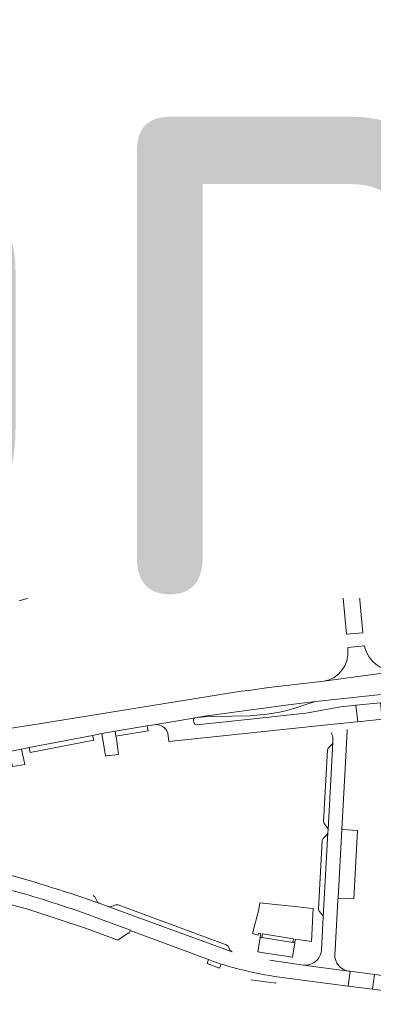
# Model space of a CAD drawing. Header units: metres. Extents: x 166325 to 190320, y 381923 to 404576.
# Tile 291 of 656: x 173797 to 173926, y 387155 to 387516. Entities that reach past the tile are written whole.
import ezdxf

# ---------------------------------------------------------------- set-up
doc = ezdxf.new("R2010")
doc.units = ezdxf.units.M
for name, color, linetype, lineweight in [('B-WE-OG-WATER_MEER-GV', 8, 'Continuous', 18), ('B-WE-VH-VERHARDING_ASFALT-GV', 8, 'Continuous', 18), ('B-WE-VH-VERHARDING_BETONSTRAATSTEEN-GV', 8, 'Continuous', 18), ('B-WE-VH-VERHARDING_GESLOTEN-GV', 8, 'Continuous', 18), ('B-WE-VH-VERHARDING_HALFVERHARDING-GV', 8, 'Continuous', 18), ('B-WE-VH-VERHARDING_STRAATBAKSTEEN-GV', 8, 'Continuous', 18), ('X-XX-AL-TEKENBLAD-T50', 4, 'Continuous', 50)]:
    doc.layers.add(name, color=color, linetype=linetype, lineweight=lineweight)
doc.styles.add('NLCS-ISO-M500-T50', font='NLCS-ISO.ttf', dxfattribs={"height": 2.5})

msp = doc.modelspace()

# ---------------------------------------------------------------- linework, layer by layer
at = {"layer": 'B-WE-OG-WATER_MEER-GV'}
msp.add_lwpolyline([(173857.235, 387470.582, 1), (173846.351, 387470.582)], format="xyb", dxfattribs=at)
at = {"layer": 'B-WE-VH-VERHARDING_ASFALT-GV', "flags": 128}
for points in [[(173768.86, 387419.546), (173774.292, 387418.645), (173779.656, 387417.401), (173779.746, 387417.27), (173779.665, 387416.97), (173779.448, 387416.862), (173779.061, 387414.817), (173780.06, 387414.674), (173784.195, 387413.686), (173789.047, 387412.391), (173793.811, 387410.803), (173799.57, 387408.582), (173800.763, 387408.117)], [(173805.698, 387408.766), (173807.725, 387413.606), (173799.586, 387417.014), (173799.39, 387416.607), (173795.662, 387418.076), (173790.471, 387420.122)], [(173800.227, 387419.195), (173799.248, 387417.195), (173799.586, 387417.014), (173807.725, 387413.606), (173815.146, 387410.499)], [(173811.4, 387414.059), (173800.227, 387419.195)], [(173816.053, 387410.113), (173815.146, 387410.499), (173807.725, 387413.606), (173805.698, 387408.766)], [(173922.503, 387397.03), (173927.417, 387398.624), (173936.503, 387402.115), (173948.375, 387406.678), (173956.551, 387409.466), (173963.614, 387411.725)], [(173832.47, 387399.53), (173841.879, 387397.351), (173842.323, 387397.248), (173842.452, 387397.771), (173853.89, 387395.253), (173856.431, 387399.024), (173847.417, 387400.97), (173840.998, 387402.381)], [(173856.431, 387399.024), (173853.89, 387395.253)], [(173859.115, 387398.444), (173856.431, 387399.024)], [(173861.084, 387393.945), (173861.476, 387393.288)], [(173861.906, 387392.065), (173861.476, 387393.288), (173861.084, 387393.945)], [(173862.048, 387384.314), (173861.191, 387382.17), (173860.242, 387380.433), (173858.96, 387378.377), (173858.797, 387378.097), (173874.908, 387384.272), (173894.785, 387391.754), (173895.92, 387392.045), (173897.25, 387392.187), (173902.233, 387392.73)], [(173880.235, 387389.483), (173863.373, 387383.088)], [(173850.457, 387375.537), (173858.777, 387378.724), (173858.96, 387378.377), (173860.242, 387380.433), (173861.191, 387382.17), (173862.048, 387384.314)], [(173854.86, 387381.398), (173745.018, 387337.235), (173714.593, 387325.006), (173701.552, 387319.784)], [(173701.05, 387315.391), (173705.569, 387317.191), (173709.782, 387318.799), (173715.746, 387321.276), (173722.051, 387323.784), (173743.905, 387332.64), (173850.457, 387375.537)], [(173831.488, 387255.331), (173843.195, 387257.259), (173845.625, 387257.677), (173854.371, 387259.135), (173860.757, 387260.184), (173864.19, 387260.787), (173894.78, 387264.987), (173904.695, 387266.115), (173940.179, 387269.995), (173963.506, 387272.363), (173970.704, 387272.985), (173981.953, 387273.974), (174020.925, 387277.356), (174020.512, 387283.115), (173962.066, 387277.99), (173956.649, 387277.313), (173953.137, 387276.657), (173941.541, 387273.712), (173939.993, 387273.387), (173935.527, 387272.898)], [(173947.748, 387280.456), (173937.668, 387277.741), (173935.586, 387277.363), (173933.71, 387277.185), (173907.762, 387273.541), (173887.649, 387271.242), (173880.163, 387270.234), (173877.495, 387269.875), (173800.664, 387257.467), (173778.245, 387254.077), (173780.09, 387245.211), (173792.835, 387247.855), (173797.268, 387248.774), (173800.094, 387249.361), (173823.227, 387253.777), (173826.589, 387254.504), (173831.488, 387255.331)]]:
    msp.add_lwpolyline(points, dxfattribs=at)
at = {"layer": 'B-WE-VH-VERHARDING_ASFALT-GV'}
for points in [[(173800.763, 387408.117, 0.1470505), (173803.573, 387408.263)], [(173805.698, 387408.766, -0.0940457), (173807.654, 387408.444)], [(173840.998, 387402.381, -0.0456352), (173816.053, 387410.113)], [(173825.436, 387401.661, 0.0101993), (173832.47, 387399.53)], [(173856.431, 387399.024, -0.0915014), (173861.084, 387393.945)], [(173874.948, 387395.918, -0.0377254), (173859.115, 387398.444)], [(173853.89, 387395.253, -0.3156199), (173858.758, 387388.485)], [(173861.476, 387393.288, -0.6208195), (173862.578, 387394.696)], [(173862.578, 387394.696, 0.0425329), (173879.849, 387392.612)], [(173890.43, 387395.589, -0.0294476), (173874.948, 387395.918)], [(173862.048, 387384.314, 0.153746), (173861.906, 387392.065)], [(173879.849, 387392.612, -0.8242985), (173880.235, 387389.483)], [(173858.758, 387388.485, -0.3368208), (173854.86, 387381.398)], [(173863.373, 387383.088, -0.6354594), (173862.048, 387384.314)]]:
    msp.add_lwpolyline(points, format="xyb", dxfattribs=at)
at = {"layer": 'B-WE-VH-VERHARDING_BETONSTRAATSTEEN-GV', "flags": 128}
for points in [[(173812.261, 387523.138), (173812.263, 387514.398), (173833.887, 387514.32), (173833.852, 387499.793), (173834.852, 387499.772), (173834.875, 387509.302), (173840.272, 387509.289), (173840.28, 387512.872), (173838.341, 387512.877), (173836.889, 387512.882), (173834.562, 387512.891), (173834.61, 387517.103)], [(173865.71, 387524.37), (173865.749, 387521.756), (173866.143, 387521.752), (173866.136, 387520.792), (173866.065, 387507.741), (173866.046, 387507.528), (173868.476, 387507.492), (173868.478, 387507.737), (173868.586, 387520.754), (173868.586, 387520.806)], [(173840.287, 387520.934), (173840.28, 387512.872), (173840.272, 387509.289), (173840.263, 387499.658), (173845.811, 387499.642), (173846.619, 387499.669), (173846.615, 387507.806), (173846.667, 387520.758)], [(173870.429, 387520.824), (173870.428, 387520.725), (173870.37, 387507.722), (173870.325, 387507.472), (173872.744, 387507.439), (173872.773, 387507.724), (173872.82, 387520.688), (173872.818, 387521.715), (173872.998, 387521.731), (173873.019, 387521.945)], [(173930.171, 387459.218), (173927.517, 387452.445), (173926.944, 387451.538), (173926.406, 387450.977), (173925.544, 387450.379), (173924.578, 387449.994), (173923.089, 387449.693), (173914.1, 387448.209), (173905.069, 387447.014), (173896.702, 387446.202), (173895.643, 387446.099), (173893.85, 387445.993), (173890.975, 387445.824), (173887.705, 387445.631), (173881.554, 387445.401)], [(173796.755, 387452.617), (173796.213, 387453.172), (173791.828, 387448.973), (173795.14, 387445.573), (173807.426, 387432.94), (173808.152, 387432.206)], [(173812.522, 387436.452), (173811.825, 387437.167), (173796.755, 387452.617)], [(173860.746, 387445.823), (173859.079, 387445.937), (173855.546, 387446.178), (173854.037, 387446.281)], [(173825.352, 387441.239), (173822.576, 387439.555), (173818.162, 387436.701), (173808.251, 387427.097), (173803.265, 387420.27)], [(173852.181, 387441.409), (173853.751, 387441.306), (173855.288, 387441.204), (173856.463, 387441.127), (173858.435, 387441.002), (173863.977, 387440.651)], [(173863.977, 387440.651), (173858.435, 387441.002), (173856.463, 387441.127), (173856.776, 387440.91), (173856.881, 387440.654), (173856.551, 387436.637)], [(173881.565, 387440.439), (173886.071, 387440.566), (173891.195, 387440.807), (173894.2, 387441.025), (173895.979, 387441.154), (173897.275, 387441.248), (173897.445, 387441.26), (173905.483, 387442.068)], [(173890.885, 387440.598), (173891.195, 387440.807), (173886.071, 387440.566), (173881.565, 387440.439)], [(173891.025, 387436.337), (173890.821, 387440.299), (173890.885, 387440.598)], [(173905.483, 387442.068), (173897.445, 387441.26), (173897.741, 387441.069), (173897.842, 387440.807), (173898.162, 387436.793)], [(173808.251, 387427.097), (173818.162, 387436.701)], [(173823.598, 387434.331), (173824.484, 387434.874), (173827.872, 387436.95), (173830.873, 387438.657)], [(173800.227, 387419.195), (173811.4, 387414.059), (173810.728, 387415.742), (173810.218, 387417.689), (173810.099, 387419.556), (173810.336, 387420.836)], [(173847.521, 387373.807), (173796.807, 387353.404)], [(173800.091, 387352.708), (173845.606, 387371.002)], [(173976.955, 387354.834), (173976.681, 387354.737), (173919.864, 387333.978), (173919.57, 387333.873)], [(173921.886, 387328.235), (173924.174, 387329.087)], [(173912.948, 387323.674), (173916.045, 387290.725), (173922.007, 387291.279), (173919.012, 387323.082)], [(173922.557, 387286.532), (173916.444, 387285.953), (173916.527, 387284.966)], [(173922.744, 387285.776), (173922.557, 387286.532)], [(173907.762, 387273.541), (173933.71, 387277.185)], [(173748.309, 387209.577), (173787.654, 387198.57), (173798.264, 387195.792)], [(173798.264, 387195.792), (173787.654, 387198.57), (173787.431, 387197.7), (173789.629, 387192.931), (173799.975, 387190.086), (173820.253, 387183.341), (173832.508, 387178.829), (173836.419, 387181.513), (173836.534, 387181.468), (173836.662, 387181.418), (173836.959, 387182.216), (173837.023, 387182.373), (173837.087, 387182.5), (173826.091, 387186.575)], [(173825.594, 387192.424), (173825.084, 387192.828), (173824.07, 387194.681), (173823.479, 387195.157)], [(173829.138, 387191.11), (173825.594, 387192.424)], [(173874.295, 387174.604), (173829.138, 387191.11)], [(173826.091, 387186.575), (173837.087, 387182.5), (173837.023, 387182.373), (173865.548, 387171.783), (173867.424, 387171.086)], [(173867.424, 387171.086), (173865.548, 387171.783), (173865.045, 387170.398), (173869.576, 387168.638), (173870.278, 387170.145)], [(173893.393, 387165.124), (173916.61, 387162.078), (173917.36, 387167.506), (173916.829, 387167.578), (173900.293, 387169.713), (173887.948, 387171.518)], [(173881.068, 387164.365), (173890.153, 387163.1), (173890.226, 387163.357)]]:
    msp.add_lwpolyline(points, dxfattribs=at)
for points in [[(173840.143, 387526.576), (173833.548, 387526.604), (173830.026, 387526.581), (173829.99, 387522.093), (173828.012, 387522.101), (173828.008, 387526.582), (173827.564, 387526.582), (173827.56, 387517.472), (173832.5, 387517.458), (173832.536, 387521.439), (173833.029, 387521.968), (173834.124, 387521.953), (173834.63, 387521.431), (173834.614, 387517.451), (173834.61, 387517.103), (173834.562, 387512.891), (173836.889, 387512.882), (173838.341, 387512.877), (173840.28, 387512.872), (173840.287, 387520.934), (173841.147, 387522.837), (173841.183, 387526.572)], [(173840.272, 387509.289), (173834.875, 387509.302), (173834.852, 387499.772), (173837.211, 387499.722), (173840.263, 387499.658)], [(173836.911, 387511.346), (173836.895, 387510.346), (173835.647, 387510.366), (173835.663, 387511.366)], [(173807.628, 387448.235), (173806.281, 387449.671), (173801.124, 387454.937), (173800.154, 387455.977), (173796.755, 387452.617), (173811.825, 387437.167), (173815.247, 387440.454), (173814.273, 387441.448)], [(173795.14, 387445.573), (173791.704, 387442.291), (173804.055, 387429.671), (173806.007, 387431.528), (173807.426, 387432.94)], [(173796.008, 387418.932), (173795.662, 387418.076), (173799.39, 387416.607), (173799.586, 387417.014), (173799.248, 387417.195)], [(173976.681, 387354.737), (173975.61, 387357.7), (173918.774, 387336.959), (173919.864, 387333.978)], [(173896.757, 387263.559), (173901.486, 387265.232), (173904.695, 387266.115), (173894.78, 387264.987), (173864.19, 387260.787), (173860.757, 387260.184), (173864.007, 387260.522), (173867.235, 387260.672), (173880.809, 387260.873), (173886.954, 387261.554), (173890.956, 387262.12), (173893.361, 387262.606)], [(173928.426, 387265.726), (173919.474, 387264.78), (173920.2, 387258.756), (173929.031, 387259.686)], [(173843.528, 387255.401), (173843.195, 387257.259), (173831.488, 387255.331), (173831.779, 387253.463)], [(173823.634, 387251.991), (173823.227, 387253.777), (173800.094, 387249.361), (173800.456, 387247.5)], [(173832.364, 387249.678), (173831.921, 387252.542), (173831.779, 387253.463), (173831.488, 387255.331), (173826.589, 387254.504), (173827.485, 387249.203), (173827.953, 387246.27), (173828.215, 387246.298), (173832.739, 387246.77)], [(173911.025, 387251.228), (173910.783, 387250.508), (173909.327, 387249.078), (173909.018, 387248.372), (173907.59, 387222.256), (173907.803, 387221.514), (173909.105, 387219.901), (173909.285, 387219.212)], [(173798.057, 387244.836), (173797.268, 387248.774), (173792.835, 387247.855), (173793.603, 387244.1), (173794.01, 387242.358), (173794.691, 387242.475), (173798.424, 387243.094)], [(173909.223, 387218.212), (173908.979, 387217.53), (173907.52, 387216.071), (173907.157, 387215.366), (173905.845, 387190.257), (173906.072, 387189.509), (173907.374, 387187.903), (173907.541, 387187.238)], [(173920.05, 387218.986), (173914.586, 387219.318), (173914.296, 387219.338), (173912.94, 387194.265), (173913.233, 387194.249), (173918.678, 387193.93)], [(173829.823, 387191.074), (173829.138, 387191.11), (173874.295, 387174.604), (173873.68, 387175.007), (173872.601, 387176.761), (173872.009, 387177.223), (173832.577, 387191.81), (173831.788, 387191.812)], [(173897.087, 387177.932), (173896.461, 387178.029), (173885.076, 387179.8), (173884.455, 387179.896), (173883.645, 387174.652), (173885.688, 387174.191), (173896.305, 387172.619)], [(173926.196, 387166.31), (173917.36, 387167.506), (173916.61, 387162.078), (173925.506, 387160.912)]]:
    msp.add_lwpolyline(points, close=True, dxfattribs=at)
at = {"layer": 'B-WE-VH-VERHARDING_BETONSTRAATSTEEN-GV'}
for points in [[(173920.907, 387522.674, -0.117037), (173927.917, 387507.693)], [(173839.62, 387446.055, 0.1319195), (173825.352, 387441.239)], [(173854.037, 387446.281, 0.0459187), (173839.62, 387446.055)], [(173864.529, 387445.614, -0.004321), (173860.746, 387445.823)], [(173881.554, 387445.401, -0.0180332), (173864.529, 387445.614)], [(173928.142, 387445.696, -0.0221264), (173905.483, 387442.068)], [(173830.873, 387438.657, -0.0998876), (173839.603, 387441.039)], [(173839.603, 387441.039, -0.0446846), (173852.181, 387441.409)], [(173881.565, 387440.439, -0.0195111), (173863.977, 387440.651)], [(173810.336, 387420.836, -0.1088469), (173815.941, 387428.764)], [(173919.57, 387333.873, 0.3410778), (173912.948, 387323.674)], [(173924.174, 387329.087, -0.4271204), (173930.56, 387326.077)], [(173919.012, 387323.082, -0.328723), (173921.886, 387328.235)], [(173933.71, 387277.185, -0.3277319), (173922.744, 387285.776)], [(173916.527, 387284.966, -0.3862447), (173907.762, 387273.541)], [(173791.502, 387203.163, -0.0156645), (173825.594, 387192.424)], [(173798.264, 387195.792, -0.0187922), (173826.091, 387186.575)], [(173870.278, 387170.145, -0.0066298), (173867.424, 387171.086)], [(173870.278, 387170.145, 0.0179402), (173878.997, 387167.721)], [(173893.393, 387165.124, -0.0289758), (173878.997, 387167.721)]]:
    msp.add_lwpolyline(points, format="xyb", dxfattribs=at)
at = {"layer": 'B-WE-VH-VERHARDING_GESLOTEN-GV', "flags": 128}
msp.add_lwpolyline([(173928.828, 387348.036), (173907.097, 387340.084), (173892.508, 387334.652), (173888.928, 387333.318), (173888.818, 387333.539), (173886.236, 387332.617), (173870.153, 387326.688), (173865.141, 387324.808), (173856.814, 387321.733), (173846.044, 387317.797), (173843.458, 387316.831), (173843.927, 387315.682), (173847.075, 387316.843), (173852.801, 387319.208), (173862.384, 387322.797), (173881.355, 387329.705), (173886.926, 387331.761), (173893.899, 387334.346), (173910.872, 387340.61), (173921.899, 387344.696), (173925.879, 387346.127)], dxfattribs=at)
at = {"layer": 'B-WE-VH-VERHARDING_HALFVERHARDING-GV', "flags": 128}
for points in [[(173926.192, 387373.202), (173923.596, 387372.267), (173924.035, 387371.123), (173924.168, 387368.902), (173892.494, 387356.13), (173875.957, 387349.714), (173861.189, 387344.926), (173856.045, 387342.855), (173851.537, 387340.137), (173846.507, 387337.779), (173796.69, 387318.402), (173775.618, 387309.517)], [(173796.42, 387302.956), (173798.418, 387303.632), (173801.803, 387304.782), (173805.131, 387305.835), (173812.797, 387308.045), (173821.035, 387306.911), (173832.19, 387311.041), (173832.072, 387311.353), (173842.392, 387315.393), (173842.489, 387315.152), (173843.927, 387315.682), (173843.458, 387316.831), (173846.044, 387317.797), (173856.814, 387321.733), (173865.141, 387324.808), (173870.153, 387326.688), (173886.236, 387332.617), (173888.818, 387333.539), (173888.928, 387333.318), (173892.508, 387334.652), (173907.097, 387340.084), (173928.828, 387348.036)]]:
    msp.add_lwpolyline(points, dxfattribs=at)
at = {"layer": 'B-WE-VH-VERHARDING_STRAATBAKSTEEN-GV', "flags": 128}
for points in [[(173843.234, 387480), (173831.961, 387491.441), (173836.267, 387495.635), (173833.704, 387495.663), (173830.697, 387492.738), (173827.863, 387495.633), (173825.308, 387495.718), (173829.143, 387491.755), (173829.401, 387491.519), (173829.008, 387491.145), (173830.259, 387489.826), (173830.668, 387490.208), (173830.89, 387489.981), (173841.991, 387478.63)], [(173851.953, 387479.589), (173851.572, 387479.579), (173851.588, 387492.595), (173851.588, 387492.847), (173848.819, 387492.815), (173848.872, 387482.82), (173847.514, 387480.533), (173848.255, 387478.845), (173847.935, 387478.729), (173847.876, 387478.858)], [(173921.862, 387471.42), (173919.984, 387471.436), (173915.994, 387471.471), (173893.904, 387471.663), (173891.608, 387471.658), (173871.583, 387471.788), (173870.582, 387471.794), (173870.6, 387473.818), (173870.775, 387493.692), (173867.714, 387493.634), (173867.713, 387493.534), (173867.532, 387474.208), (173867.513, 387472.197), (173867.509, 387471.807), (173860.49, 387471.936), (173860.493, 387472.288)], [(173847.174, 387480.389), (173847.514, 387480.533), (173848.872, 387482.82)], [(173847.459, 387479.767), (173847.174, 387480.389)], [(173847.697, 387479.247), (173847.459, 387479.767)], [(173847.876, 387478.858), (173847.697, 387479.247)], [(173838.982, 387471.839), (173838.936, 387471.453), (173836.51, 387471.466), (173811.875, 387471.656), (173811.874, 387469.888), (173836.511, 387469.686), (173838.941, 387469.714), (173839.002, 387469.307)], [(173860.51, 387468.68), (173860.504, 387469.045), (173867.485, 387468.908), (173867.483, 387468.576), (173867.334, 387447.602), (173867.333, 387447.502), (173868.7, 387447.425), (173870.352, 387447.451), (173870.558, 387468.686), (173891.552, 387468.58), (173895.346, 387468.472), (173915.967, 387468.408), (173920.819, 387468.393), (173921.826, 387468.39)], [(173842.059, 387462.163), (173822.522, 387442.353), (173822.817, 387441.995), (173827.008, 387444.497), (173827.228, 387444.718), (173843.397, 387460.912)], [(173847.63, 387462.235), (173847.678, 387462.345), (173847.998, 387462.183), (173847.281, 387460.546), (173848.936, 387458.254), (173848.98, 387448.534), (173848.98, 387448.434), (173851.583, 387448.392), (173851.589, 387461.498), (173852.017, 387461.472)], [(173847.457, 387461.838), (173847.63, 387462.235)], [(173846.954, 387460.682), (173847.205, 387461.258)], [(173848.936, 387458.254), (173847.281, 387460.546), (173846.954, 387460.682)], [(173847.205, 387461.258), (173847.457, 387461.838)], [(173853.89, 387395.253), (173842.452, 387397.771), (173842.323, 387397.248), (173844.806, 387396.673), (173847.573, 387396.032)], [(173851.281, 387380.501), (173846.626, 387378.656), (173844.893, 387377.969), (173843.425, 387377.378), (173825.146, 387370.052), (173825.013, 387369.999), (173795.654, 387358.233), (173794.696, 387357.844), (173784.791, 387353.827), (173782.567, 387352.925), (173755.261, 387341.935), (173754.063, 387341.448), (173745.742, 387338.07), (173744.76, 387337.657), (173714.545, 387325.519), (173701.382, 387320.243)], [(173745.018, 387337.235), (173854.86, 387381.398)], [(173842.181, 387377.93), (173840.874, 387381.336), (173824.358, 387374.628), (173825.674, 387371.38)], [(173847.521, 387373.807), (173858.797, 387378.097), (173858.96, 387378.377), (173858.777, 387378.724), (173850.457, 387375.537), (173743.905, 387332.64), (173722.051, 387323.784), (173715.746, 387321.276)], [(173825.146, 387370.052), (173843.425, 387377.378)], [(173716.161, 387320.927), (173717.553, 387321.478), (173785.16, 387348.688), (173796.672, 387353.35), (173796.807, 387353.404), (173847.521, 387373.807)], [(173795.654, 387358.233), (173825.013, 387369.999)], [(173797.075, 387360.631), (173796.132, 387358.699)], [(173905.586, 387257.234), (173918.55, 387258.582), (173920.2, 387258.756), (173919.474, 387264.78), (173913.946, 387264.196), (173901.124, 387261.887), (173893.077, 387260.994), (173880.968, 387259.732), (173861.287, 387257.681)], [(173860.757, 387260.184), (173854.371, 387259.135), (173845.625, 387257.677)], [(173850.762, 387254.617), (173851.124, 387251.577), (173905.586, 387257.234)], [(173860.194, 387258.553), (173860.129, 387259.128)], [(173918.55, 387258.582), (173905.586, 387257.234)], [(173914.296, 387219.338), (173915.492, 387241.695), (173915.614, 387243.972), (173916.221, 387255.301), (173916.227, 387255.858)], [(173911.07, 387252.82), (173911.025, 387251.228), (173909.285, 387219.212), (173909.223, 387218.212), (173907.541, 387187.238), (173906.998, 387177.854), (173906.841, 387175.148)], [(173911.746, 387173.639), (173911.84, 387175.259), (173911.968, 387177.474), (173912.892, 387193.449), (173912.94, 387194.265), (173914.296, 387219.338)], [(173900.293, 387169.713), (173916.829, 387167.578)]]:
    msp.add_lwpolyline(points, dxfattribs=at)
for points in [[(173828.697, 387488.363), (173829.399, 387489.02), (173828.135, 387490.314), (173827.453, 387489.664), (173823.916, 387493.296), (173820.622, 387493.303), (173817.485, 387490.185), (173817.019, 387490.662), (173815.739, 387489.382), (173816.224, 387488.905), (173817.54, 387487.704), (173821.356, 387491.538), (173823.167, 387491.495), (173827.418, 387487.196)], [(173829.008, 387491.145), (173828.135, 387490.314), (173829.399, 387489.02), (173830.259, 387489.826)], [(173903.861, 387190.493), (173902.396, 387190.587), (173897.19, 387191.137), (173891.119, 387191.778), (173884.397, 387192.488), (173884.029, 387190.052), (173881.707, 387181.369), (173883.706, 387180.686), (173883.922, 387181.372), (173884.681, 387181.253), (173884.455, 387179.896), (173885.076, 387179.8), (173885.179, 387180.491), (173885.279, 387181.159), (173896.66, 387179.379), (173896.461, 387178.029), (173897.087, 387177.932), (173897.246, 387179.288), (173903.263, 387178.347)], [(174028.469, 387160.994), (174026.994, 387160.978), (173996.097, 387160.882), (173982.955, 387160.945), (173966.985, 387161.527), (173960.965, 387161.927), (173955.001, 387162.528), (173942.871, 387164.151), (173926.426, 387166.284), (173926.196, 387166.31), (173925.506, 387160.912), (173955.776, 387156.941), (173967.519, 387156.021), (173980.708, 387155.521), (173988.381, 387155.414), (174022.03, 387155.489), (174028.47, 387155.464)]]:
    msp.add_lwpolyline(points, close=True, dxfattribs=at)
at = {"layer": 'B-WE-VH-VERHARDING_STRAATBAKSTEEN-GV'}
for points in [[(173847.174, 387480.389, 0.6452524), (173846.954, 387460.682)], [(173848.872, 387482.82, 0.1203178), (173843.234, 387480)], [(173841.991, 387478.63, 0.145814), (173838.982, 387471.839)], [(173847.459, 387479.767, 0.6454151), (173847.205, 387461.258)], [(173847.457, 387461.838, -0.6469066), (173847.697, 387479.247)], [(173847.876, 387478.858, 0.646574), (173847.63, 387462.235)], [(173860.493, 387472.288, 0.3415809), (173851.953, 387479.589)], [(173839.002, 387469.307, 0.155545), (173842.059, 387462.163)], [(173857.235, 387470.582, -1), (173846.351, 387470.582)], [(173852.017, 387461.472, 0.3526622), (173860.51, 387468.68)], [(173843.397, 387460.912, 0.140869), (173848.936, 387458.254)], [(173847.573, 387396.032, -0.1857992), (173853.092, 387391.065)], [(173853.092, 387391.065, -0.0479451), (173854.153, 387388.977)], [(173854.153, 387388.977, -0.0178866), (173854.757, 387387.033)], [(173854.757, 387387.033, -0.1386132), (173854.433, 387383.61)], [(173854.433, 387383.61, -0.1989224), (173851.281, 387380.501)], [(173843.425, 387377.378, -0.4019695), (173842.181, 387377.93)], [(173825.447, 387370.289, -0.1039451), (173825.146, 387370.052)], [(173845.625, 387257.677, -0.3558306), (173850.762, 387254.617)], [(173860.129, 387259.128, -0.386149), (173860.757, 387260.184)], [(173861.287, 387257.681, -0.3543531), (173860.194, 387258.553)], [(173910.373, 387254.844, -0.1071028), (173911.07, 387252.82)], [(173906.841, 387175.148, -0.4145166), (173900.293, 387169.713)], [(173916.829, 387167.578, -0.3847942), (173911.746, 387173.639)]]:
    msp.add_lwpolyline(points, format="xyb", dxfattribs=at)

# ---------------------------------------------------------------- next in the draw order: texts
at = {"layer": 'X-XX-AL-TEKENBLAD-T50', "insert": (172948.061, 387304.032), "char_height": 250, "attachment_point": 7, "style": 'NLCS-ISO-M500-T50', "bg_fill": 3, "box_fill_scale": 1, "bg_fill_color": 256, "bg_fill_transparency": 0}
msp.add_mtext('Helmond', dxfattribs=at)

doc.saveas('drawing.dxf')
